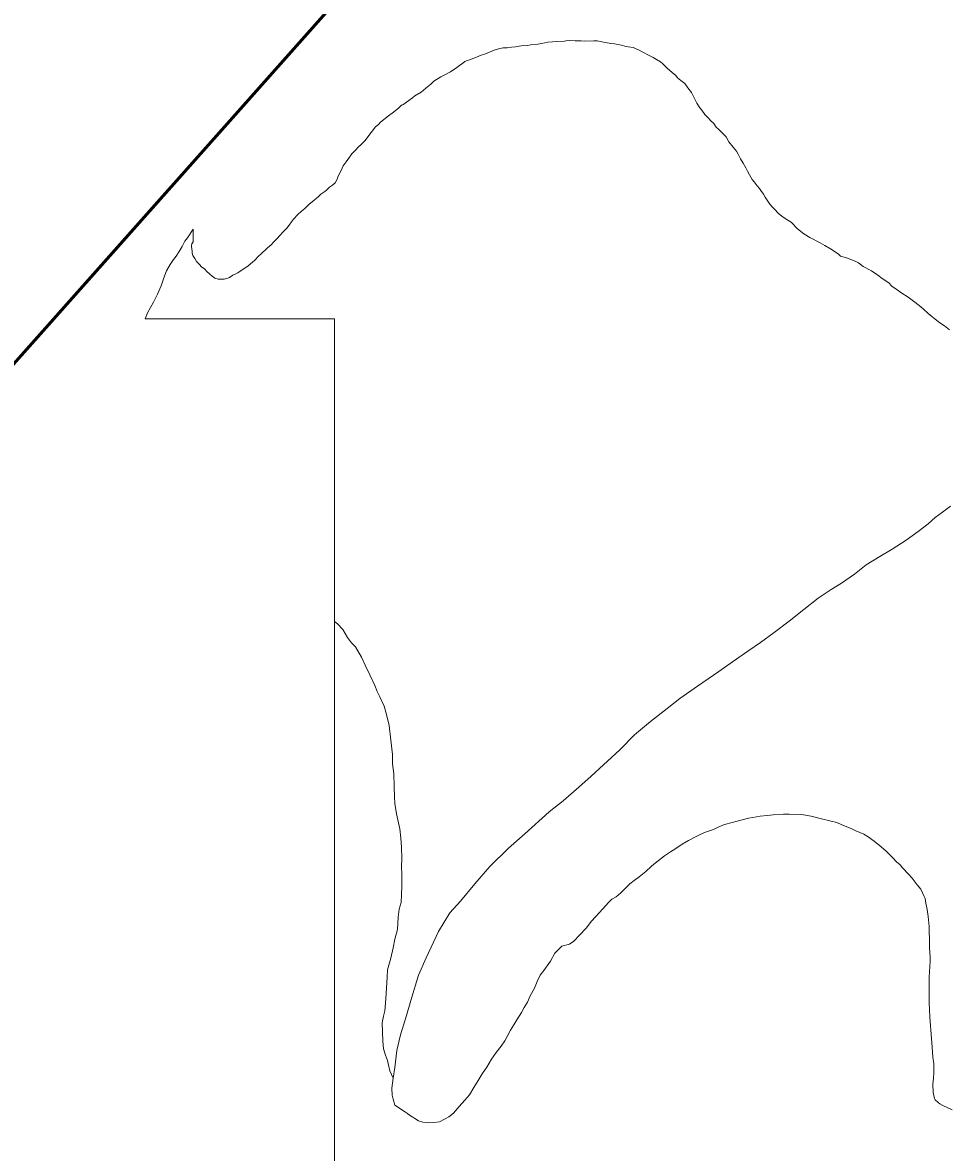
# Model space of a CAD drawing. Extents: x -1643653 to 4543381, y 1624270 to 13878484.
# Drawn here: x 686694 to 687604, y 8951682 to 8952791 of the extents above; entities that cross this region are included whole.
import ezdxf

# ---------------------------------------------------------------- set-up
doc = ezdxf.new("R2010")
doc.units = 0
doc.header["$LTSCALE"] = 200
for name, color, linetype, lineweight in [('1', 7, 'Continuous', 13), ('27', 7, 'Continuous', 53), ('29', 7, 'Continuous', 13)]:
    doc.layers.add(name, color=color, linetype=linetype, lineweight=lineweight)

msp = doc.modelspace()

# ---------------------------------------------------------------- linework, layer by layer
at = {"layer": '1', "lineweight": 25}
msp.add_spline([(814781, 9009175.5), (814787.2, 9009173.4), (814796.9, 9009173.4), (814799.4, 9009172.4), (814805.1, 9009174.5), (814805.6, 9009176.5), (814811.7, 9009179.5), (814811.7, 9009179.5), (814801.5, 9009181), (814790.7, 9009181.5), (814784.1, 9009183.1), (814777.4, 9009185.1), (814778.4, 9009175.5)], degree=3, dxfattribs=at)
at = {"layer": '27'}
msp.add_lwpolyline([(681067, 8945109.2), (680369.3, 8945354.3), (688585, 8954592.4), (680369.3, 8945354.3)], dxfattribs=at)
at = {"layer": '29', "lineweight": 53}
msp.add_lwpolyline([(680324.2, 8945303.6), (688585, 8954592.4), (688741.1, 8957552.5)], dxfattribs=at)
msp.add_lwpolyline([(680324.2, 8945303.6), (688585, 8954592.4), (688741.1, 8957552.5)], dxfattribs=at)
at = {"layer": '29'}
for points in [[(687174, 8952766.7), (687177.7, 8952767.2), (687183.5, 8952767.9), (687189.2, 8952768.5), (687193, 8952769.2), (687199.7, 8952769.6), (687203.6, 8952770.3), (687209.7, 8952771.6), (687214.1, 8952772), (687217.9, 8952772.2), (687226.1, 8952772.7), (687227.4, 8952773), (687230.8, 8952773.2), (687236.5, 8952773.1), (687242.2, 8952773.1), (687245.2, 8952772.8), (687254.8, 8952773.1), (687258, 8952773.1), (687262.5, 8952772), (687271.6, 8952770.5), (687275.1, 8952769.9), (687282, 8952768.8), (687286.2, 8952767.3), (687293.3, 8952766.4), (687298.5, 8952764.2), (687302.8, 8952761.9), (687309, 8952758.5), (687313, 8952756.5), (687316.4, 8952754.7), (687320.2, 8952752.5), (687322.5, 8952750.3), (687326.9, 8952746.1), (687331.8, 8952741.8), (687335.4, 8952738.9), (687337, 8952736.8), (687340.3, 8952734.1), (687344, 8952731), (687347.1, 8952726.8), (687350.5, 8952722.3), (687353, 8952717.8), (687356, 8952711.9), (687358.9, 8952707.2), (687360.7, 8952704.8), (687363.8, 8952700.8), (687367, 8952697.4), (687369.2, 8952694.9), (687372.5, 8952691.9), (687374.7, 8952688.4), (687377.2, 8952686.3), (687381.2, 8952682.5), (687384.6, 8952678.6), (687387.3, 8952673.7), (687391.6, 8952668.7), (687394.7, 8952664.7), (687396.4, 8952661.8), (687398.9, 8952657.1), (687401.3, 8952652.9), (687404, 8952648.4), (687405.6, 8952645.2), (687407.7, 8952641.4), (687410.3, 8952637), (687412, 8952634.7), (687415.2, 8952630.6), (687417.3, 8952628), (687418.7, 8952626.2), (687421.2, 8952622.6), (687423, 8952619.4), (687427.7, 8952612.7), (687430.3, 8952609.6), (687432.6, 8952607.6), (687435.6, 8952603.9), (687439.2, 8952600.8), (687443.5, 8952597.9), (687448.4, 8952595), (687454.6, 8952588.4), (687460.9, 8952583.7), (687466.8, 8952580), (687476.9, 8952574.8), (687481.4, 8952572), (687487, 8952568.9), (687494.6, 8952564), (687497, 8952561.8), (687502.7, 8952560), (687507, 8952558.3), (687511.3, 8952556.8), (687514.6, 8952555), (687519.1, 8952551.6), (687527.3, 8952547.3), (687533.6, 8952542.9), (687537.8, 8952539.8), (687544.5, 8952535.4), (687547.4, 8952532.3), (687552.4, 8952528.7), (687557.2, 8952525.3), (687563.3, 8952521.5), (687568.5, 8952517.6), (687574, 8952513.2), (687578.2, 8952509.8), (687583.1, 8952505.4), (687586.7, 8952502.4), (687589.7, 8952499.8)], [(687589.7, 8952499.8), (687586.7, 8952502.4), (687583.1, 8952505.4), (687578.2, 8952509.8), (687574, 8952513.2), (687568.5, 8952517.6), (687563.3, 8952521.5), (687557.2, 8952525.3), (687552.4, 8952528.7), (687547.4, 8952532.3), (687544.5, 8952535.4), (687537.8, 8952539.8), (687533.6, 8952542.9), (687527.3, 8952547.3), (687519.1, 8952551.6), (687514.6, 8952555), (687511.3, 8952556.8), (687507, 8952558.3), (687502.7, 8952560), (687497, 8952561.8), (687494.6, 8952564), (687487, 8952568.9), (687481.4, 8952572), (687476.9, 8952574.8), (687466.8, 8952580), (687460.9, 8952583.7), (687454.6, 8952588.4), (687448.4, 8952595), (687443.5, 8952597.9), (687439.2, 8952600.8), (687435.6, 8952603.9), (687432.6, 8952607.6), (687430.3, 8952609.6), (687427.7, 8952612.7), (687423, 8952619.4), (687421.2, 8952622.6), (687418.7, 8952626.2), (687417.3, 8952628), (687415.2, 8952630.6), (687412, 8952634.7), (687410.3, 8952637), (687407.7, 8952641.4), (687405.6, 8952645.2), (687404, 8952648.4), (687401.3, 8952652.9), (687398.9, 8952657.1), (687396.4, 8952661.8), (687394.7, 8952664.7), (687391.6, 8952668.7), (687387.3, 8952673.7), (687384.6, 8952678.6), (687381.2, 8952682.5), (687377.2, 8952686.3), (687374.7, 8952688.4), (687372.5, 8952691.9), (687369.2, 8952694.9), (687367, 8952697.4), (687363.8, 8952700.8), (687360.7, 8952704.8), (687358.9, 8952707.2), (687356, 8952711.9), (687353, 8952717.8), (687350.5, 8952722.3), (687347.1, 8952726.8), (687344, 8952731), (687340.3, 8952734.1), (687337, 8952736.8), (687335.4, 8952738.9), (687331.8, 8952741.8), (687326.9, 8952746.1), (687322.5, 8952750.3), (687320.2, 8952752.5), (687316.4, 8952754.7), (687313, 8952756.5), (687309, 8952758.5), (687302.8, 8952761.9), (687298.5, 8952764.2), (687293.3, 8952766.4), (687286.2, 8952767.3), (687282, 8952768.8), (687275.1, 8952769.9), (687271.6, 8952770.5), (687262.5, 8952772), (687258, 8952773.1), (687254.8, 8952773.1), (687245.2, 8952772.8), (687242.2, 8952773.1), (687236.5, 8952773.1), (687230.8, 8952773.2), (687227.4, 8952773), (687226.1, 8952772.7), (687217.9, 8952772.2), (687214.1, 8952772), (687209.7, 8952771.6), (687203.6, 8952770.3), (687199.7, 8952769.6), (687193, 8952769.2), (687189.2, 8952768.5), (687183.5, 8952767.9), (687177.7, 8952767.2), (687174, 8952766.7)], [(686861.5, 8952588.2), (686861.3, 8952575.7), (686860.1, 8952573.7), (686859.9, 8952572), (686859.9, 8952571.2), (686860.2, 8952569), (686860.5, 8952566.6), (686860.5, 8952564.7), (686861.2, 8952562.3), (686863, 8952559.4), (686864.8, 8952556.5), (686867.7, 8952553.4), (686869.6, 8952551.3), (686872.7, 8952548.9), (686874.5, 8952546.9), (686877.7, 8952544.1), (686880.1, 8952542.1), (686882.5, 8952540.2), (686885.9, 8952539.2), (686889.9, 8952539.1), (686891.9, 8952539.1), (686894.5, 8952539.6), (686897.1, 8952540.7), (686900.4, 8952543), (686900.4, 8952543), (686902.6, 8952544), (686905.1, 8952545.3), (686908.6, 8952547.5), (686911.1, 8952549.2), (686915.5, 8952552), (686919.8, 8952555.8), (686921.8, 8952557.7), (686925.6, 8952561.5), (686927.9, 8952563.7), (686929.6, 8952565.4), (686932.4, 8952567.7), (686934.8, 8952570), (686937.5, 8952572.5), (686940.6, 8952575.6), (686944, 8952579.1), (686946.6, 8952581.8), (686949.5, 8952585.1), (686953.3, 8952589.2), (686955.6, 8952592.1), (686957.9, 8952595.5), (686959.9, 8952598), (686964.2, 8952602.5), (686967.6, 8952605.8), (686971, 8952608.4), (686975.3, 8952612.7), (686979.8, 8952616.4), (686984.3, 8952620.3), (686986.7, 8952622.4), (686990.7, 8952625.2), (686992.2, 8952626.5), (686995.1, 8952629.2), (686998.2, 8952631.3), (687000.9, 8952633.7), (687002.4, 8952636.7), (687004.2, 8952640.8), (687006.7, 8952645.6), (687008.7, 8952650.3), (687011.6, 8952654.2), (687014.9, 8952658.7), (687017.1, 8952662), (687020.6, 8952665.7), (687023.4, 8952668.5), (687026.6, 8952671.6), (687030.3, 8952675.3), (687034.7, 8952681.3), (687037.4, 8952684.6), (687040.2, 8952688.2), (687043.7, 8952691.2), (687045.1, 8952692.7), (687047, 8952694.5), (687053.2, 8952699.5), (687058.2, 8952703), (687063.2, 8952707.2), (687066, 8952709.7), (687067.2, 8952710.2), (687076.8, 8952717.1), (687079.1, 8952719), (687085.2, 8952722.6), (687089.8, 8952726.5), (687094.8, 8952730.6), (687097.7, 8952733.3), (687104.5, 8952737.7), (687108.5, 8952739.7), (687114.1, 8952742.7), (687120.4, 8952746.8), (687127.8, 8952752.5), (687128, 8952752.6), (687134.4, 8952755.1), (687139.6, 8952757), (687144.1, 8952758.8), (687148.4, 8952760.3), (687156.8, 8952763.9), (687162.4, 8952765.5), (687165.7, 8952766.1), (687169.5, 8952766), (687174, 8952766.7)], [(687174, 8952766.7), (687169.5, 8952766), (687165.7, 8952766.1), (687162.4, 8952765.5), (687156.8, 8952763.9), (687148.4, 8952760.3), (687144.1, 8952758.8), (687139.6, 8952757), (687134.4, 8952755.1), (687128, 8952752.6), (687127.8, 8952752.5), (687120.4, 8952746.8), (687114.1, 8952742.7), (687108.5, 8952739.7), (687104.5, 8952737.7), (687097.7, 8952733.3), (687094.8, 8952730.6), (687089.8, 8952726.5), (687085.2, 8952722.6), (687079.1, 8952719), (687076.8, 8952717.1), (687067.2, 8952710.2), (687066, 8952709.7), (687063.2, 8952707.2), (687058.2, 8952703), (687053.2, 8952699.5), (687047, 8952694.5), (687045.1, 8952692.7), (687043.7, 8952691.2), (687040.2, 8952688.2), (687037.4, 8952684.6), (687034.7, 8952681.3), (687030.3, 8952675.3), (687026.6, 8952671.6), (687023.4, 8952668.5), (687020.6, 8952665.7), (687017.1, 8952662), (687014.9, 8952658.7), (687011.6, 8952654.2), (687008.7, 8952650.3), (687006.7, 8952645.6), (687004.2, 8952640.8), (687002.4, 8952636.7), (687000.9, 8952633.7), (686998.2, 8952631.3), (686995.1, 8952629.2), (686992.2, 8952626.5), (686990.7, 8952625.2), (686986.7, 8952622.4), (686984.3, 8952620.3), (686979.8, 8952616.4), (686975.3, 8952612.7), (686971, 8952608.4), (686967.6, 8952605.8), (686964.2, 8952602.5), (686959.9, 8952598), (686957.9, 8952595.5), (686955.6, 8952592.1), (686953.3, 8952589.2), (686949.5, 8952585.1), (686946.6, 8952581.8), (686944, 8952579.1), (686940.6, 8952575.6), (686937.5, 8952572.5), (686934.8, 8952570), (686932.4, 8952567.7), (686929.6, 8952565.4), (686927.9, 8952563.7), (686925.6, 8952561.5), (686921.8, 8952557.7), (686919.8, 8952555.8), (686915.5, 8952552), (686911.1, 8952549.2), (686908.6, 8952547.5), (686905.1, 8952545.3), (686902.6, 8952544), (686900.4, 8952543), (686900.4, 8952543), (686897.1, 8952540.7), (686894.5, 8952539.6), (686891.9, 8952539.1), (686889.9, 8952539.1), (686885.9, 8952539.2), (686882.5, 8952540.2), (686880.1, 8952542.1), (686877.7, 8952544.1), (686874.5, 8952546.9), (686872.7, 8952548.9), (686869.6, 8952551.3), (686867.7, 8952553.4), (686864.8, 8952556.5), (686863, 8952559.4), (686861.2, 8952562.3), (686860.5, 8952564.7), (686860.5, 8952566.6), (686860.2, 8952569), (686859.9, 8952571.2), (686859.9, 8952572), (686860.1, 8952573.7), (686861.3, 8952575.7), (686861.5, 8952588.2)], [(686861.5, 8952588.2), (686855.8, 8952579.7), (686853.3, 8952576.5), (686850.7, 8952571.2), (686847.6, 8952566.3), (686844.6, 8952561.5), (686842.1, 8952558.5), (686838.9, 8952553.6), (686835.2, 8952547.2), (686832.5, 8952540.3), (686830.1, 8952532.6), (686826.5, 8952524.2), (686822.6, 8952516.5), (686816.7, 8952505.9), (686814.3, 8952500.1), (686814.2, 8952500)], [(686861.5, 8952588.2), (686855.8, 8952579.7), (686853.3, 8952576.5), (686850.7, 8952571.2), (686847.6, 8952566.3), (686844.6, 8952561.5), (686842.1, 8952558.5), (686838.9, 8952553.6), (686835.2, 8952547.2), (686832.5, 8952540.3), (686830.1, 8952532.6), (686826.5, 8952524.2), (686822.6, 8952516.5), (686816.7, 8952505.9), (686814.3, 8952500.1), (686814.2, 8952500)], [(686814.2, 8952500.1), (687000, 8952500.1), (687000, 8951710.1), (687000, 8951653)], [(687589.7, 8952499.8), (687594.3, 8952496.2), (687599.1, 8952493.3), (687603.9, 8952489.2)], [(687603.9, 8952489.2), (687599.1, 8952493.3), (687594.3, 8952496.2), (687589.7, 8952499.8)], [(687604.9, 8952316.2), (687597.2, 8952310.4), (687589.8, 8952305.1), (687582.9, 8952298.8), (687573.1, 8952291.5), (687561.5, 8952283), (687547.5, 8952274.2), (687535.6, 8952266.8), (687522, 8952258.8), (687510.8, 8952249.6), (687498, 8952240.8), (687487.7, 8952234.4), (687475, 8952225.9), (687461, 8952214.8), (687446.5, 8952203.4), (687431.9, 8952192.2), (687418.3, 8952182.6), (687407, 8952174.8), (687390.9, 8952163.6), (687377.6, 8952153.9), (687356.5, 8952139.8), (687339.1, 8952127.6), (687326.9, 8952117.7), (687310.3, 8952105.1), (687294.8, 8952091.8), (687280.2, 8952077.2), (687264.4, 8952062.6), (687252.2, 8952051.2), (687240.1, 8952040.4), (687224.6, 8952027.2), (687210.8, 8952016.3), (687187.1, 8951994.7), (687171, 8951980.6), (687152.7, 8951962.7), (687138, 8951945.6), (687123.9, 8951928.8), (687113.3, 8951917.3), (687102.4, 8951899), (687090.3, 8951873.2), (687082.7, 8951855.9), (687075, 8951831.2), (687070.7, 8951816.4), (687064.9, 8951797.6), (687061.4, 8951782.1), (687059.4, 8951765.3), (687057.7, 8951754.9), (687056.5, 8951745.2), (687056.7, 8951738.3), (687057.7, 8951734.2), (687059.5, 8951728.6)], [(687059.5, 8951728.6), (687057.7, 8951734.2), (687056.7, 8951738.3), (687056.5, 8951745.2), (687057.7, 8951754.9), (687059.4, 8951765.3), (687061.4, 8951782.1), (687064.9, 8951797.6), (687070.7, 8951816.4), (687075, 8951831.2), (687082.7, 8951855.9), (687090.3, 8951873.2), (687102.4, 8951899), (687113.3, 8951917.3), (687123.9, 8951928.8), (687138, 8951945.6), (687152.7, 8951962.7), (687171, 8951980.6), (687187.1, 8951994.7), (687210.8, 8952016.3), (687224.6, 8952027.2), (687240.1, 8952040.4), (687252.2, 8952051.2), (687264.4, 8952062.6), (687280.2, 8952077.2), (687294.8, 8952091.8), (687310.3, 8952105.1), (687326.9, 8952117.7), (687339.1, 8952127.6), (687356.5, 8952139.8), (687377.6, 8952153.9), (687390.9, 8952163.6), (687407, 8952174.8), (687418.3, 8952182.6), (687431.9, 8952192.2), (687446.5, 8952203.4), (687461, 8952214.8), (687475, 8952225.9), (687487.7, 8952234.4), (687498, 8952240.8), (687510.8, 8952249.6), (687522, 8952258.8), (687535.6, 8952266.8), (687547.5, 8952274.2), (687561.5, 8952283), (687573.1, 8952291.5), (687582.9, 8952298.8), (687589.8, 8952305.1), (687597.2, 8952310.4), (687604.9, 8952316.2)], [(687057.7, 8951754.9), (687054.6, 8951762.2), (687052.9, 8951769.4), (687052.1, 8951772.4), (687050.2, 8951777.6), (687048.3, 8951783.6), (687047.7, 8951791.2), (687047.1, 8951809.4), (687048.2, 8951815.9), (687049.4, 8951821), (687050.3, 8951828.4), (687051, 8951838.1), (687051.7, 8951854.2), (687052.1, 8951861.2), (687055.5, 8951872.8), (687057.6, 8951882.7), (687059.3, 8951891.3), (687061.9, 8951900.9), (687062.6, 8951912.8), (687063.7, 8951920.9), (687065.5, 8951927.3), (687066, 8951935.2), (687066.2, 8951943.4), (687066.3, 8951955.2), (687066, 8951962.5), (687066.4, 8951970.5), (687066, 8951981.5), (687065.4, 8951990.5), (687064.2, 8951999.5), (687061.1, 8952014.4), (687059.5, 8952024.6), (687059, 8952031.2), (687058.8, 8952041.2), (687058.5, 8952053.6), (687057, 8952063.5), (687057.1, 8952072.7), (687055.6, 8952086.6), (687053.8, 8952101), (687052.5, 8952106.7), (687050.7, 8952114.2), (687048.8, 8952120.1), (687044.5, 8952129.2), (687042, 8952134.4), (687039.6, 8952140.3), (687034.8, 8952150.9), (687030.3, 8952160.4), (687026.8, 8952168.1), (687020.9, 8952178.1), (687016.7, 8952182.3), (687013, 8952187.5), (687008.2, 8952195.4), (687003.2, 8952200.8), (687000, 8952203.1), (687000, 8952203.1)], [(687059.5, 8951728.6), (687069.7, 8951721.5), (687071.8, 8951720.4), (687073.8, 8951718.7), (687077, 8951716.8), (687078.9, 8951715.4), (687082.5, 8951713.1), (687086.8, 8951711.7), (687091.8, 8951711.2), (687097.6, 8951711.3), (687103.3, 8951712.2), (687108.9, 8951714.9), (687112.4, 8951717.1), (687116.9, 8951720.7), (687122.7, 8951727.3), (687128, 8951733.3), (687132.7, 8951738.6), (687137.1, 8951745.8), (687141.2, 8951752.8), (687145, 8951759.3), (687149.7, 8951765.9), (687154.4, 8951773.6), (687158.8, 8951780), (687163.8, 8951786.3), (687167.4, 8951791.7), (687169.8, 8951795.8), (687173, 8951802.2), (687176.1, 8951807.4), (687179.3, 8951812.2), (687183.7, 8951819.5), (687186.5, 8951824.4), (687189.5, 8951829.7), (687192.1, 8951835.6), (687196.6, 8951843.4), (687199.1, 8951849.7), (687202.2, 8951855.9), (687205.8, 8951860.6), (687212.1, 8951869.7), (687216.6, 8951877.7), (687223.4, 8951884.4), (687230.9, 8951886.3), (687235.1, 8951889.3), (687240.8, 8951895.2), (687247.1, 8951902.2), (687252.4, 8951909.1), (687256.4, 8951913.3), (687263.6, 8951921.1), (687269, 8951927.4), (687272.5, 8951930.6), (687276.8, 8951932.8), (687281.1, 8951936.7), (687290.2, 8951945.7), (687294.4, 8951949.1), (687299.2, 8951952.5), (687305.7, 8951957.9), (687311.5, 8951963), (687316.6, 8951967.4), (687324, 8951973.1), (687330, 8951977), (687335.3, 8951980.2), (687341.6, 8951984.5), (687347.7, 8951988.2), (687354.6, 8951991.7), (687359.1, 8951994.1), (687364.5, 8951996.5), (687372.3, 8951999.1), (687376.7, 8952001.4), (687383, 8952003.8), (687390.4, 8952005.9), (687395.5, 8952007.1), (687406.7, 8952010.1), (687410.8, 8952010.7), (687418, 8952012), (687425, 8952012.7), (687430.8, 8952013.3), (687441, 8952013.9), (687446.4, 8952014.2), (687458.7, 8952013.7), (687468.2, 8952012), (687477, 8952009.7), (687487.7, 8952007.1), (687493.2, 8952005.7), (687498.3, 8952003.6), (687507.3, 8952000), (687512, 8951997.6), (687519.7, 8951994.5), (687524.2, 8951991.7), (687529.9, 8951987.4), (687536.9, 8951982), (687541.6, 8951977.6), (687547.9, 8951971.5), (687551.8, 8951967.3), (687555.6, 8951964.2), (687557.8, 8951961.4), (687563.6, 8951955), (687567.4, 8951951.3), (687572.3, 8951944.8), (687575.7, 8951940.3), (687579.2, 8951933.4), (687579.9, 8951931.4), (687580.7, 8951926.7)], [(687580.7, 8951926.7), (687579.9, 8951931.4), (687579.2, 8951933.4), (687575.7, 8951940.3), (687572.3, 8951944.8), (687567.4, 8951951.3), (687563.6, 8951955), (687557.8, 8951961.4), (687555.6, 8951964.2), (687551.8, 8951967.3), (687547.9, 8951971.5), (687541.6, 8951977.6), (687536.9, 8951982), (687529.9, 8951987.4), (687524.2, 8951991.7), (687519.7, 8951994.5), (687512, 8951997.6), (687507.3, 8952000), (687498.3, 8952003.6), (687493.2, 8952005.7), (687487.7, 8952007.1), (687477, 8952009.7), (687468.2, 8952012), (687458.7, 8952013.7), (687446.4, 8952014.2), (687441, 8952013.9), (687430.8, 8952013.3), (687425, 8952012.7), (687418, 8952012), (687410.8, 8952010.7), (687406.7, 8952010.1), (687395.5, 8952007.1), (687390.4, 8952005.9), (687383, 8952003.8), (687376.7, 8952001.4), (687372.3, 8951999.1), (687364.5, 8951996.5), (687359.1, 8951994.1), (687354.6, 8951991.7), (687347.7, 8951988.2), (687341.6, 8951984.5), (687335.3, 8951980.2), (687330, 8951977), (687324, 8951973.1), (687316.6, 8951967.4), (687311.5, 8951963), (687305.7, 8951957.9), (687299.2, 8951952.5), (687294.4, 8951949.1), (687290.2, 8951945.7), (687281.1, 8951936.7), (687276.8, 8951932.8), (687272.5, 8951930.6), (687269, 8951927.4), (687263.6, 8951921.1), (687256.4, 8951913.3), (687252.4, 8951909.1), (687247.1, 8951902.2), (687240.8, 8951895.2), (687235.1, 8951889.3), (687230.9, 8951886.3), (687223.4, 8951884.4), (687216.6, 8951877.7), (687212.1, 8951869.7), (687205.8, 8951860.6), (687202.2, 8951855.9), (687199.1, 8951849.7), (687196.6, 8951843.4), (687192.1, 8951835.6), (687189.5, 8951829.7), (687186.5, 8951824.4), (687183.7, 8951819.5), (687179.3, 8951812.2), (687176.1, 8951807.4), (687173, 8951802.2), (687169.8, 8951795.8), (687167.4, 8951791.7), (687163.8, 8951786.3), (687158.8, 8951780), (687154.4, 8951773.6), (687149.7, 8951765.9), (687145, 8951759.3), (687141.2, 8951752.8), (687137.1, 8951745.8), (687132.7, 8951738.6), (687128, 8951733.3), (687122.7, 8951727.3), (687116.9, 8951720.7), (687112.4, 8951717.1), (687108.9, 8951714.9), (687103.3, 8951712.2), (687097.6, 8951711.3), (687091.8, 8951711.2), (687086.8, 8951711.7), (687082.5, 8951713.1), (687078.9, 8951715.4), (687077, 8951716.8), (687073.8, 8951718.7), (687071.8, 8951720.4), (687069.7, 8951721.5), (687059.5, 8951728.6)], [(687580.7, 8951926.7), (687582.1, 8951920.4), (687583, 8951913.6), (687583.9, 8951903.7), (687584.1, 8951898.9), (687584.3, 8951891.5), (687584.4, 8951883.3), (687585, 8951873.7), (687584.9, 8951869.9), (687584, 8951854.2), (687584.1, 8951848.6), (687584.1, 8951842.4), (687584.1, 8951834.7), (687583.9, 8951828.7), (687584.3, 8951822.8), (687584.5, 8951814.9), (687585.3, 8951806.2), (687585.5, 8951802.4), (687586.1, 8951793.4), (687586.6, 8951790), (687587.1, 8951780.6), (687587.6, 8951775.4), (687588.7, 8951769), (687588.4, 8951760.2), (687588.1, 8951754.8), (687587.7, 8951749.1), (687588, 8951740.9), (687589.2, 8951734.9), (687589.8, 8951733.8), (687592.7, 8951731.1), (687594.4, 8951729.7), (687597.4, 8951728), (687606.6, 8951723.8)], [(687606.6, 8951723.8), (687597.4, 8951728), (687594.4, 8951729.7), (687592.7, 8951731.1), (687589.8, 8951733.8), (687589.2, 8951734.9), (687588, 8951740.9), (687587.7, 8951749.1), (687588.1, 8951754.8), (687588.4, 8951760.2), (687588.7, 8951769), (687587.6, 8951775.4), (687587.1, 8951780.6), (687586.6, 8951790), (687586.1, 8951793.4), (687585.5, 8951802.4), (687585.3, 8951806.2), (687584.5, 8951814.9), (687584.3, 8951822.8), (687583.9, 8951828.7), (687584.1, 8951834.7), (687584.1, 8951842.4), (687584.1, 8951848.6), (687584, 8951854.2), (687584.9, 8951869.9), (687585, 8951873.7), (687584.4, 8951883.3), (687584.3, 8951891.5), (687584.1, 8951898.9), (687583.9, 8951903.7), (687583, 8951913.6), (687582.1, 8951920.4), (687580.7, 8951926.7)]]:
    msp.add_lwpolyline(points, dxfattribs=at)

doc.saveas('drawing.dxf')
